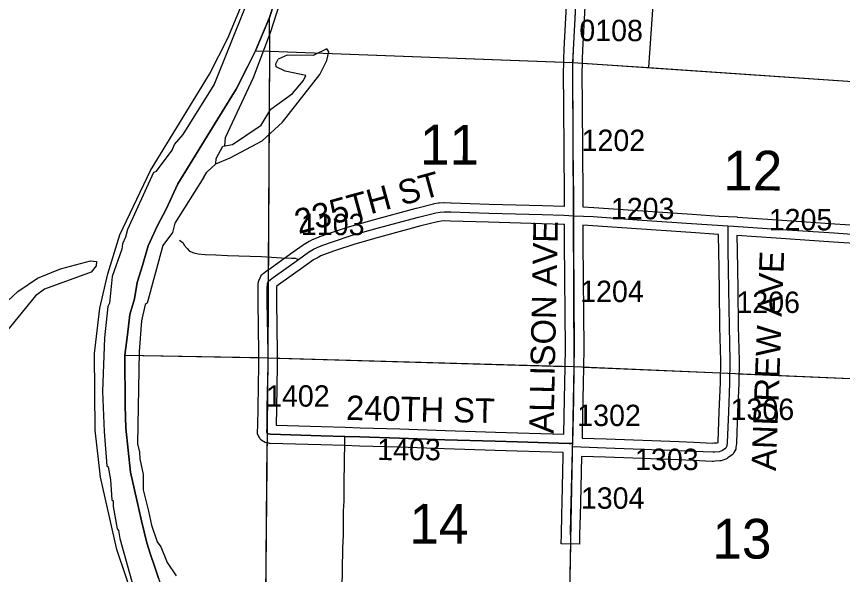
# Model space of a CAD drawing. Extents: x -157.2 to -99.3, y 12.2 to 46.2.
# Drawn here: x -149.636 to -146.931, y 26.436 to 28.263 of the extents above; entities that cross this region are included whole.
import ezdxf

# ---------------------------------------------------------------- set-up
doc = ezdxf.new("R2010")
doc.units = 0
for name, color, linetype in [('tdCoClipBndry', 7, 'Continuous'), ('tdCoCoBndry', 7, 'Continuous'), ('tdCoCorpBndry', 7, 'Continuous'), ('tdCoHydroRiver', 7, 'Continuous'), ('tdCoSecRdNmbr', 7, 'Continuous'), ('tdCoSecRdTxt', 7, 'Continuous'), ('tdCoSecRteBand', 7, 'Continuous'), ('tdCoSecRteCL', 7, 'Continuous'), ('tdCoSectLine', 7, 'Continuous'), ('tdCoSectLinePart', 7, 'Continuous'), ('tdCoSectNmbr', 7, 'Continuous'), ('tdCoStBndry', 7, 'Continuous'), ('tdCoStBndryPart', 7, 'Continuous'), ('tdCoStPrkRd', 7, 'Continuous'), ('tdCoSurfGravel', 7, 'Continuous'), ('tdCoTwpBndryShd', 7, 'Continuous')]:
    doc.layers.add(name, color=color, linetype=linetype)

msp = doc.modelspace()

# ---------------------------------------------------------------- linework, layer by layer
at = {"layer": 'tdCoClipBndry'}
msp.add_lwpolyline([(-149.2479, 26.3407), (-149.3074, 26.5178), (-149.3612, 26.7545), (-149.3781, 26.9092), (-149.3812, 27.1601), (-149.3629, 27.3075), (-149.3366, 27.4205), (-149.298, 27.5478), (-149.1977, 27.7581), (-149.004, 28.074), (-148.9444, 28.1922), (-148.9031, 28.2915), (-148.8742, 28.4019), (-148.883, 28.6372), (-148.8474, 28.7212), (-148.8073, 28.8548), (-148.7542, 29.1497), (-148.7419, 29.2753)], dxfattribs=at)
at = {"layer": 'tdCoCoBndry'}
msp.add_lwpolyline([(-149.1713, 26.4243), (-149.1839, 26.4633), (-149.1972, 26.5017), (-149.2099, 26.5401), (-149.2264, 26.6125), (-149.2363, 26.6556), (-149.2627, 26.7711), (-149.2784, 26.9152), (-149.2805, 26.9883), (-149.2814, 27.1546), (-149.2732, 27.2209), (-149.265, 27.2873), (-149.25, 27.3387), (-149.2409, 27.3917), (-149.2232, 27.4478), (-149.2048, 27.5117), (-149.1743, 27.5785), (-149.1466, 27.6324), (-149.1076, 27.715), (-149.0674, 27.7803), (-149.0116, 27.8709), (-148.9767, 27.9276), (-148.9167, 28.0252), (-148.8798, 28.0977), (-148.8535, 28.1504), (-148.8082, 28.2596), (-148.7947, 28.3001)], dxfattribs=at)
at = {"layer": 'tdCoCorpBndry'}
msp.add_lwpolyline([(-146.7865, 28.6674), (-147.0365, 28.6799), (-147.0418, 28.5817), (-147.043, 28.5554), (-147.064, 28.5565), (-147.1387, 28.5609), (-147.2111, 28.5632), (-147.2233, 28.3175), (-147.5504, 28.3337), (-147.5665, 28.0955), (-146.8176, 28.045)], dxfattribs=at)
at = {"layer": 'tdCoHydroRiver'}
for points in [[(-149.1878, 27.7516), (-149.1782, 27.756), (-149.1269, 27.8253), (-149.1183, 27.844), (-149.0904, 27.8762), (-148.9886, 28.0385), (-148.8867, 28.2942), (-148.8541, 28.3974)], [(-148.9543, 27.8399), (-148.9518, 27.8666), (-148.8599, 28.0625), (-148.8043, 28.2106), (-148.7635, 28.3403), (-148.7492, 28.3945)], [(-148.9832, 27.7809), (-148.9367, 27.7998), (-148.8322, 27.8562), (-148.7654, 27.9171), (-148.6433, 28.0723), (-148.6196, 28.1189), (-148.6139, 28.1471), (-148.6199, 28.1568), (-148.6648, 28.1347), (-148.75, 28.1361), (-148.7789, 28.1228)], [(-148.9543, 27.8399), (-148.9289, 27.8437), (-148.8352, 27.9068), (-148.8034, 27.9594), (-148.7322, 28.0107), (-148.696, 28.0536), (-148.6892, 28.0692), (-148.7565, 28.0842), (-148.7861, 28.0978), (-148.7873, 28.1073), (-148.7789, 28.1228)], [(-148.9832, 27.7809), (-148.9826, 27.7982), (-148.9607, 27.8385), (-148.9543, 27.8399)], [(-149.0226, 27.7364), (-149.0125, 27.7534), (-148.9832, 27.7809)], [(-149.1878, 27.7516), (-149.2731, 27.565), (-149.2787, 27.54), (-149.2889, 27.5182), (-149.2911, 27.5009), (-149.3226, 27.412), (-149.3319, 27.3239), (-149.337, 27.313), (-149.3484, 27.2107), (-149.3544, 27.0356), (-149.3494, 26.9044), (-149.3406, 26.7919), (-149.336, 26.7886), (-149.328, 26.7457), (-149.3239, 26.6808), (-149.3193, 26.6775), (-149.32, 26.6585), (-149.3067, 26.5854), (-149.3021, 26.5805), (-149.2983, 26.5536), (-149.2533, 26.3941)], [(-149.0226, 27.7364), (-149.1177, 27.5865), (-149.1251, 27.5552), (-149.1565, 27.5136), (-149.2088, 27.3243), (-149.2152, 27.3198), (-149.2265, 27.2665), (-149.2347, 27.1657), (-149.2403, 26.8643), (-149.2333, 26.8372), (-149.2325, 26.815), (-149.2216, 26.7641), (-149.2218, 26.7136), (-149.2037, 26.6435), (-149.1942, 26.5973), (-149.1755, 26.543), (-149.1635, 26.5268), (-149.1431, 26.4755), (-149.1131, 26.4319)], [(-149.7495, 27.253), (-149.632, 27.3627), (-149.5674, 27.4062), (-149.4922, 27.4368), (-149.3934, 27.4634), (-149.3745, 27.4612), (-149.375, 27.447), (-149.3915, 27.4254), (-149.545, 27.3707), (-149.5741, 27.348), (-149.6911, 27.2068)]]:
    msp.add_lwpolyline(points, dxfattribs=at)
at = {"layer": 'tdCoSecRteBand'}
for points in [[(-146.8582, 27.5175), (-146.9608, 27.5244), (-147.1482, 27.537), (-147.1482, 27.537), (-147.1483, 27.537), (-147.2774, 27.5457), (-147.2774, 27.5433), (-147.2765, 27.4992), (-147.2765, 27.4991), (-147.2765, 27.4991), (-147.2742, 27.3706), (-147.2742, 27.3705), (-147.2742, 27.3704), (-147.273, 27.248), (-147.2703, 27.1363), (-147.2703, 27.1357), (-147.2703, 27.1352), (-147.271, 27.0622), (-147.271, 27.0617), (-147.271, 27.0613), (-147.275, 26.9679), (-147.2787, 26.8674), (-147.2787, 26.8661), (-147.2789, 26.8649), (-147.2804, 26.8525), (-147.2811, 26.8466), (-147.284, 26.8415), (-147.2874, 26.8353), (-147.2906, 26.8296), (-147.2959, 26.8258), (-147.3066, 26.8179), (-147.3096, 26.8157), (-147.3131, 26.8143), (-147.3238, 26.81), (-147.3283, 26.8082), (-147.3333, 26.8079), (-147.348, 26.8071), (-147.3548, 26.8067), (-147.3562, 26.8067), (-147.3577, 26.8067), (-147.4209, 26.8094), (-147.4689, 26.8111), (-147.7076, 26.8199), (-147.786, 26.8228), (-147.7896, 26.671), (-147.7896, 26.6709), (-147.7896, 26.6708), (-147.7909, 26.6303), (-147.7921, 26.5657), (-147.7927, 26.5357), (-147.8527, 26.5368), (-147.8521, 26.5668), (-147.8508, 26.6316), (-147.8508, 26.6318), (-147.8508, 26.632), (-147.8496, 26.6726), (-147.8459, 26.8247), (-147.846, 26.8247), (-147.846, 26.825), (-147.8463, 26.825), (-147.8459, 26.8356), (-147.9962, 26.84), (-147.9962, 26.84), (-147.9963, 26.84), (-148.0692, 26.8425), (-148.2347, 26.8474), (-148.2347, 26.8474), (-148.2348, 26.8474), (-148.3832, 26.8526), (-148.5131, 26.8566), (-148.5131, 26.8566), (-148.5131, 26.8566), (-148.5617, 26.8581), (-148.6396, 26.8605), (-148.8053, 26.8652), (-148.8077, 26.8653), (-148.8101, 26.8657), (-148.8165, 26.8669), (-148.8224, 26.8681), (-148.8275, 26.8714), (-148.8298, 26.873), (-148.8312, 26.8739), (-148.8374, 26.8781), (-148.841, 26.8848), (-148.843, 26.8885), (-148.8468, 26.8956), (-148.8465, 26.9037), (-148.8457, 26.9228), (-148.845, 26.9821), (-148.845, 26.9822), (-148.845, 26.9824), (-148.8421, 27.1226), (-148.8421, 27.1419), (-148.8421, 27.1617), (-148.845, 27.3292), (-148.845, 27.3293), (-148.845, 27.3295), (-148.8453, 27.3737), (-148.8453, 27.3747), (-148.8452, 27.3757), (-148.8445, 27.3875), (-148.8443, 27.3896), (-148.8439, 27.3916), (-148.8432, 27.3953), (-148.8425, 27.3989), (-148.8409, 27.4022), (-148.8387, 27.4069), (-148.8382, 27.4079), (-148.8376, 27.4089), (-148.8356, 27.4124), (-148.8327, 27.4175), (-148.8281, 27.4211), (-148.8143, 27.4319), (-148.8138, 27.4324), (-148.8132, 27.4328), (-148.7299, 27.4922), (-148.6971, 27.5156), (-148.6959, 27.5164), (-148.6947, 27.5171), (-148.6782, 27.5268), (-148.6773, 27.5273), (-148.6763, 27.5278), (-148.6647, 27.5335), (-148.6639, 27.5338), (-148.6631, 27.5342), (-148.6449, 27.5418), (-148.6441, 27.5421), (-148.6433, 27.5424), (-148.615, 27.5525), (-148.6146, 27.5526), (-148.6143, 27.5528), (-148.546, 27.5752), (-148.5454, 27.5754), (-148.5448, 27.5756), (-148.4639, 27.5985), (-148.4637, 27.5986), (-148.4635, 27.5986), (-148.3274, 27.6353), (-148.3271, 27.6354), (-148.3269, 27.6355), (-148.2706, 27.6495), (-148.2693, 27.6499), (-148.268, 27.6501), (-148.254, 27.6523), (-148.2525, 27.6525), (-148.2509, 27.6526), (-148.2374, 27.6534), (-148.2364, 27.6534), (-148.2354, 27.6534), (-148.2139, 27.6532), (-148.2136, 27.6531), (-148.2133, 27.6531), (-148.0889, 27.6489), (-147.9139, 27.6445), (-147.9138, 27.6445), (-147.9136, 27.6445), (-147.8431, 27.642), (-147.843, 27.642), (-147.8428, 27.642), (-147.8417, 27.642), (-147.8417, 27.6684), (-147.843, 27.8323), (-147.843, 27.8323), (-147.843, 27.8323), (-147.8447, 28.0878), (-147.8447, 28.0882), (-147.8447, 28.0886), (-147.8444, 28.1015), (-147.8439, 28.1256), (-147.8439, 28.1259), (-147.8439, 28.1263), (-147.8427, 28.1551), (-147.8427, 28.1553), (-147.8427, 28.1554), (-147.835, 28.299)], [(-147.7751, 28.2956), (-147.7828, 28.1524), (-147.784, 28.1241), (-147.7844, 28.1003), (-147.7847, 28.0878), (-147.783, 27.8327), (-147.7817, 27.6688), (-147.7817, 27.6687), (-147.7817, 27.6686), (-147.7817, 27.6407), (-147.7817, 27.6394), (-147.7462, 27.6378), (-147.7457, 27.6378), (-147.7453, 27.6378), (-147.6016, 27.6274), (-147.4241, 27.6154), (-147.3351, 27.6096), (-147.3059, 27.6077), (-147.2767, 27.6074), (-147.2767, 27.6058), (-147.2752, 27.6057), (-147.2752, 27.6057), (-147.1442, 27.5969), (-146.9568, 27.5843), (-146.9568, 27.5843), (-146.9568, 27.5843), (-146.8545, 27.5774)], [(-147.8442, 26.8956), (-147.8412, 27.0112), (-147.8396, 27.1144), (-147.8385, 27.1774), (-147.8415, 27.5218), (-147.8415, 27.5219), (-147.8415, 27.522), (-147.8416, 27.5819), (-147.8429, 27.582), (-147.8453, 27.5821), (-147.9156, 27.5845), (-148.0905, 27.589), (-148.0906, 27.589), (-148.0908, 27.589), (-148.215, 27.5932), (-148.2351, 27.5934), (-148.2461, 27.5928), (-148.2574, 27.591), (-148.312, 27.5773), (-148.4477, 27.5407), (-148.5278, 27.518), (-148.5952, 27.4959), (-148.6224, 27.4862), (-148.6391, 27.4792), (-148.6489, 27.4744), (-148.6633, 27.466), (-148.6951, 27.4434), (-148.7778, 27.3843), (-148.7849, 27.3788), (-148.7853, 27.373), (-148.785, 27.33), (-148.7821, 27.1625), (-148.7821, 27.1623), (-148.7821, 27.162), (-148.7821, 27.1419), (-148.7821, 27.1223), (-148.7821, 27.122), (-148.7821, 27.1217), (-148.785, 26.9812), (-148.7857, 26.9247), (-148.6378, 26.9205), (-148.6378, 26.9205), (-148.6378, 26.9205), (-148.5599, 26.918), (-148.5113, 26.9165), (-148.3813, 26.9126), (-148.3812, 26.9126), (-148.3812, 26.9126), (-148.2328, 26.9074), (-148.0674, 26.9025), (-148.0673, 26.9025), (-148.0673, 26.9025), (-147.9943, 26.9), (-147.8442, 26.8956)], [(-147.3566, 26.8667), (-147.3513, 26.867), (-147.3415, 26.8676), (-147.339, 26.8686), (-147.3389, 26.8686), (-147.3386, 26.8708), (-147.3349, 26.9702), (-147.3349, 26.9703), (-147.3349, 26.9703), (-147.331, 27.0633), (-147.3303, 27.1353), (-147.333, 27.2468), (-147.333, 27.247), (-147.333, 27.2472), (-147.3342, 27.3696), (-147.3364, 27.4979), (-147.3374, 27.5425), (-147.3374, 27.543), (-147.3374, 27.5435), (-147.3374, 27.5496), (-147.4281, 27.5555), (-147.4281, 27.5555), (-147.4282, 27.5555), (-147.6057, 27.5676), (-147.6058, 27.5676), (-147.6058, 27.5676), (-147.7492, 27.5779), (-147.7816, 27.5793), (-147.7815, 27.5222), (-147.7785, 27.1775), (-147.7785, 27.1772), (-147.7785, 27.1768), (-147.7796, 27.1134), (-147.7812, 27.0101), (-147.7812, 27.01), (-147.7812, 27.0098), (-147.7842, 26.8937), (-147.784, 26.8937), (-147.7843, 26.8828), (-147.7054, 26.8799), (-147.4667, 26.8711), (-147.4186, 26.8693), (-147.4185, 26.8693), (-147.4185, 26.8693), (-147.3566, 26.8667)]]:
    msp.add_lwpolyline(points, dxfattribs=at)
at = {"layer": 'tdCoSecRteCL'}
msp.add_line((-147.8152, 26.8539), (-147.8149, 26.8647), dxfattribs=at)
for points in [[(-147.8116, 27.6106), (-147.8117, 27.6685), (-147.813, 27.8325), (-147.8147, 28.088), (-147.8144, 28.1009), (-147.8139, 28.125), (-147.8127, 28.1539), (-147.8051, 28.2974), (-147.8029, 28.3314), (-147.8023, 28.3422), (-147.7945, 28.4984), (-147.7899, 28.5841)], [(-147.307, 27.5777), (-147.2885, 27.5765), (-147.1462, 27.5669), (-146.9588, 27.5543), (-146.8562, 27.5474), (-146.8301, 27.5462), (-146.819, 27.5472), (-146.7894, 27.5524), (-146.6382, 27.5817), (-146.3568, 27.6345), (-146.2688, 27.6508), (-146.0395, 27.6937), (-145.8594, 27.7272), (-145.8229, 27.7341)], [(-147.8149, 26.8647), (-147.8269, 26.8651), (-147.9953, 26.87), (-148.0683, 26.8725), (-148.2338, 26.8774), (-148.3822, 26.8826), (-148.5122, 26.8865), (-148.5608, 26.8881), (-148.6387, 26.8905), (-148.8044, 26.8952), (-148.8108, 26.8964), (-148.8132, 26.898), (-148.8145, 26.8989), (-148.8165, 26.9026), (-148.8158, 26.922), (-148.815, 26.9817), (-148.8121, 27.1223), (-148.8121, 27.1419), (-148.8121, 27.162), (-148.815, 27.3297), (-148.8153, 27.3738), (-148.8145, 27.3857), (-148.8138, 27.3894), (-148.8116, 27.3941), (-148.8096, 27.3975), (-148.7958, 27.4084), (-148.7125, 27.4678), (-148.6796, 27.4912), (-148.6631, 27.5008), (-148.6515, 27.5065), (-148.6333, 27.5142), (-148.6049, 27.5243), (-148.5366, 27.5467), (-148.4557, 27.5696), (-148.3196, 27.6064), (-148.2634, 27.6204), (-148.2493, 27.6227), (-148.2357, 27.6234), (-148.2143, 27.6232), (-148.0897, 27.619), (-147.9147, 27.6145), (-147.8441, 27.6121), (-147.8116, 27.6106)], [(-147.8149, 26.8647), (-147.8112, 27.0106), (-147.8096, 27.1139), (-147.8085, 27.1773), (-147.8115, 27.522), (-147.8116, 27.6106)], [(-147.8116, 27.6106), (-147.7475, 27.6079), (-147.6037, 27.5975), (-147.4261, 27.5854), (-147.307, 27.5777)], [(-147.307, 27.5777), (-147.3074, 27.5432), (-147.3064, 27.4985), (-147.3042, 27.3701), (-147.303, 27.2475), (-147.3003, 27.1355), (-147.301, 27.0625), (-147.305, 26.9691), (-147.3087, 26.8685), (-147.3101, 26.8561), (-147.3136, 26.85), (-147.3243, 26.8421), (-147.3349, 26.8379), (-147.3497, 26.8371), (-147.3564, 26.8367), (-147.4197, 26.8393), (-147.4678, 26.8411), (-147.7065, 26.8499), (-147.8152, 26.8539)], [(-147.8221, 26.5663), (-147.8209, 26.6311), (-147.8196, 26.6717), (-147.8155, 26.8431), (-147.8152, 26.8539)]]:
    msp.add_lwpolyline(points, dxfattribs=at)
at = {"layer": 'tdCoSectLine'}
for points in [[(-148.6552, 29.1359), (-148.6683, 29.0626), (-148.6815, 28.9891), (-148.6949, 28.9149), (-148.7099, 28.8315), (-148.726, 28.773), (-148.7537, 28.6857), (-148.7849, 28.6182), (-148.7799, 28.5472), (-148.7777, 28.4918), (-148.7739, 28.4312), (-148.7736, 28.3915), (-148.7833, 28.3536), (-148.7947, 28.3001), (-148.8082, 28.2596)], [(-147.8146, 28.1122), (-147.7617, 29.1108)], [(-148.8082, 28.2596), (-148.8535, 28.1504)], [(-148.8067, 28.1495), (-148.8082, 28.2596)], [(-148.8535, 28.1504), (-148.8798, 28.0977), (-148.9167, 28.0252), (-148.9767, 27.9276), (-149.0116, 27.8709), (-149.0674, 27.7803), (-149.1076, 27.715), (-149.1466, 27.6324), (-149.1743, 27.5785), (-149.2048, 27.5117), (-149.2232, 27.4478), (-149.2409, 27.3917), (-149.25, 27.3387), (-149.265, 27.2873), (-149.2732, 27.2209), (-149.2814, 27.1546)], [(-148.8535, 28.1504), (-148.8067, 28.1495)], [(-148.8124, 27.1457), (-148.8067, 28.1495)], [(-148.8067, 28.1495), (-147.8146, 28.1122)], [(-147.8146, 28.1122), (-146.818, 28.045)], [(-147.8099, 27.1167), (-147.8146, 28.1122)], [(-149.2814, 27.1546), (-148.8124, 27.1457)], [(-149.2814, 27.1546), (-149.2805, 26.9883), (-149.2784, 26.9152), (-149.2627, 26.7711), (-149.2363, 26.6556), (-149.2264, 26.6125), (-149.2099, 26.5401), (-149.1972, 26.5017), (-149.1839, 26.4633), (-149.1713, 26.4243), (-149.1562, 26.3802), (-149.1297, 26.3273), (-149.0984, 26.2769), (-149.0728, 26.2244), (-149.0465, 26.1747), (-149.0075, 26.1118)], [(-148.8217, 26.1054), (-148.8124, 27.1457)], [(-148.8124, 27.1457), (-147.8099, 27.1167)], [(-147.8298, 26.092), (-147.8099, 27.1167)], [(-147.8099, 27.1167), (-146.8289, 27.0746)]]:
    msp.add_lwpolyline(points, dxfattribs=at)
at = {"layer": 'tdCoSectLinePart'}
for points in [[(-148.6552, 29.1359), (-148.6683, 29.0626), (-148.6815, 28.9891), (-148.6949, 28.9149), (-148.7099, 28.8315), (-148.726, 28.773), (-148.7537, 28.6857), (-148.7849, 28.6182), (-148.7799, 28.5472), (-148.7777, 28.4918), (-148.7739, 28.4312), (-148.7736, 28.3915), (-148.7833, 28.3536), (-148.7947, 28.3001), (-148.8082, 28.2596)], [(-148.8082, 28.2596), (-148.8535, 28.1504)], [(-148.8067, 28.1495), (-148.8082, 28.2596)], [(-148.8535, 28.1504), (-148.8798, 28.0977), (-148.9167, 28.0252), (-148.9767, 27.9276), (-149.0116, 27.8709), (-149.0674, 27.7803), (-149.1076, 27.715), (-149.1466, 27.6324), (-149.1743, 27.5785), (-149.2048, 27.5117), (-149.2232, 27.4478), (-149.2409, 27.3917), (-149.25, 27.3387), (-149.265, 27.2873), (-149.2732, 27.2209), (-149.2814, 27.1546)], [(-148.8535, 28.1504), (-148.8067, 28.1495)], [(-148.8108, 27.4348), (-148.8067, 28.1495)], [(-148.8067, 28.1495), (-147.8445, 28.1133)], [(-147.7846, 28.1102), (-147.5669, 28.0955)], [(-149.2814, 27.1546), (-148.8427, 27.1463)], [(-149.2814, 27.1546), (-149.2805, 26.9883), (-149.2784, 26.9152), (-149.2627, 26.7711), (-149.2363, 26.6556), (-149.2264, 26.6125), (-149.2099, 26.5401), (-149.1972, 26.5017), (-149.1839, 26.4633), (-149.1713, 26.4243), (-149.1562, 26.3802), (-149.1297, 26.3273), (-149.0984, 26.2769), (-149.0728, 26.2244), (-149.0465, 26.1747), (-149.0075, 26.1118)], [(-148.7827, 27.1448), (-147.8401, 27.1176)], [(-147.7799, 27.1154), (-147.3311, 27.0961)], [(-147.2711, 27.0936), (-146.8289, 27.0746)], [(-148.8217, 26.1054), (-148.8149, 26.867)], [(-147.8298, 26.092), (-147.8212, 26.5362)]]:
    msp.add_lwpolyline(points, dxfattribs=at)
at = {"layer": 'tdCoStBndry'}
msp.add_lwpolyline([(-148.7947, 28.3001), (-148.8082, 28.2596), (-148.8535, 28.1504), (-148.8798, 28.0977), (-148.9167, 28.0252), (-148.9767, 27.9276), (-149.0116, 27.8709), (-149.0674, 27.7803), (-149.1076, 27.715), (-149.1466, 27.6324), (-149.1743, 27.5785), (-149.2048, 27.5117), (-149.2232, 27.4478), (-149.2409, 27.3917), (-149.25, 27.3387), (-149.265, 27.2873), (-149.2732, 27.2209), (-149.2814, 27.1546), (-149.2805, 26.9883), (-149.2784, 26.9152), (-149.2627, 26.7711), (-149.2363, 26.6556), (-149.2264, 26.6125), (-149.2099, 26.5401), (-149.1972, 26.5017), (-149.1839, 26.4633), (-149.1713, 26.4243)], dxfattribs=at)
at = {"layer": 'tdCoStBndryPart'}
msp.add_lwpolyline([(-148.7947, 28.3001), (-148.8082, 28.2596), (-148.8535, 28.1504), (-148.8798, 28.0977), (-148.9167, 28.0252), (-148.9767, 27.9276), (-149.0116, 27.8709), (-149.0674, 27.7803), (-149.1076, 27.715), (-149.1466, 27.6324), (-149.1743, 27.5785), (-149.2048, 27.5117), (-149.2232, 27.4478), (-149.2409, 27.3917), (-149.25, 27.3387), (-149.265, 27.2873), (-149.2732, 27.2209), (-149.2814, 27.1546), (-149.2805, 26.9883), (-149.2784, 26.9152), (-149.2627, 26.7711), (-149.2363, 26.6556), (-149.2264, 26.6125), (-149.2099, 26.5401), (-149.1972, 26.5017), (-149.1839, 26.4633), (-149.1713, 26.4243)], dxfattribs=at)
at = {"layer": 'tdCoStPrkRd'}
msp.add_line((-148.5608, 26.888), (-148.5608, 26.8881), dxfattribs=at)
for points in [[(-149.1022, 27.5306), (-149.0907, 27.5217), (-149.0867, 27.5146), (-149.0776, 27.5029), (-149.0693, 27.495), (-149.0554, 27.4891), (-149.0409, 27.4862), (-149.018, 27.4838), (-148.9834, 27.4821), (-148.9457, 27.4809), (-148.8338, 27.4769), (-148.7684, 27.4733), (-148.7362, 27.4721), (-148.7235, 27.4714), (-148.7125, 27.4678)], [(-148.5723, 26.2297), (-148.5714, 26.2632), (-148.5714, 26.275), (-148.5706, 26.3307), (-148.5696, 26.395), (-148.5684, 26.4505), (-148.5672, 26.5241), (-148.5658, 26.5649), (-148.5655, 26.583), (-148.5656, 26.6176), (-148.5658, 26.6335), (-148.5656, 26.6451), (-148.5646, 26.6603), (-148.5635, 26.6774), (-148.563, 26.7237), (-148.5631, 26.7329), (-148.5631, 26.7532), (-148.5618, 26.7867), (-148.5608, 26.888)]]:
    msp.add_lwpolyline(points, dxfattribs=at)
at = {"layer": 'tdCoSurfGravel'}
for points in [[(-147.8221, 26.5663), (-147.8209, 26.6311), (-147.8196, 26.6717), (-147.8155, 26.8431), (-147.8152, 26.8539), (-147.8149, 26.8647), (-147.8112, 27.0106), (-147.8096, 27.1139), (-147.8085, 27.1773), (-147.8115, 27.522), (-147.8116, 27.6106), (-147.8117, 27.6685), (-147.813, 27.8325), (-147.8147, 28.088), (-147.8144, 28.1009), (-147.8139, 28.125), (-147.8127, 28.1539), (-147.8051, 28.2974), (-147.8029, 28.3314), (-147.8023, 28.3422), (-147.7945, 28.4984), (-147.7899, 28.5841)], [(-147.8116, 27.6106), (-147.7475, 27.6079), (-147.6037, 27.5975), (-147.4261, 27.5854), (-147.307, 27.5777), (-147.2885, 27.5765), (-147.1462, 27.5669), (-146.9588, 27.5543), (-146.8562, 27.5474), (-146.8301, 27.5462), (-146.819, 27.5472), (-146.7894, 27.5524), (-146.6382, 27.5817), (-146.3568, 27.6345), (-146.2688, 27.6508), (-146.0395, 27.6937), (-145.8594, 27.7272), (-145.8229, 27.7341)], [(-148.8121, 27.1419), (-148.8121, 27.162), (-148.815, 27.3297), (-148.8153, 27.3738), (-148.8145, 27.3857), (-148.8138, 27.3894), (-148.8116, 27.3941), (-148.8096, 27.3975), (-148.7958, 27.4084), (-148.7125, 27.4678), (-148.6796, 27.4912), (-148.6631, 27.5008), (-148.6515, 27.5065), (-148.6333, 27.5142), (-148.6049, 27.5243), (-148.5366, 27.5467), (-148.4557, 27.5696), (-148.3196, 27.6064), (-148.2634, 27.6204), (-148.2493, 27.6227), (-148.2357, 27.6234), (-148.2143, 27.6232), (-148.0897, 27.619), (-147.9147, 27.6145), (-147.8441, 27.6121), (-147.8116, 27.6106)], [(-147.307, 27.5777), (-147.3074, 27.5432), (-147.3064, 27.4985), (-147.3042, 27.3701), (-147.303, 27.2475), (-147.3003, 27.1355), (-147.301, 27.0625), (-147.305, 26.9691), (-147.3087, 26.8685), (-147.3101, 26.8561), (-147.3136, 26.85)], [(-148.8132, 26.898), (-148.8145, 26.8989), (-148.8165, 26.9026), (-148.8158, 26.922), (-148.815, 26.9817), (-148.8121, 27.1223), (-148.8121, 27.1419)], [(-148.8132, 26.898), (-148.8108, 26.8964), (-148.8044, 26.8952), (-148.6387, 26.8905), (-148.5608, 26.8881), (-148.5122, 26.8865), (-148.3822, 26.8826), (-148.2338, 26.8774), (-148.0683, 26.8725), (-147.9953, 26.87), (-147.8269, 26.8651), (-147.8149, 26.8647)], [(-147.3136, 26.85), (-147.3243, 26.8421), (-147.3349, 26.8379), (-147.3497, 26.8371), (-147.3564, 26.8367), (-147.4197, 26.8393), (-147.4678, 26.8411), (-147.7065, 26.8499), (-147.8152, 26.8539)]]:
    msp.add_lwpolyline(points, dxfattribs=at)
at = {"layer": 'tdCoTwpBndryShd'}
msp.add_lwpolyline([(-149.1713, 26.4243), (-149.1839, 26.4633), (-149.1972, 26.5017), (-149.2099, 26.5401), (-149.2264, 26.6125), (-149.2363, 26.6556), (-149.2627, 26.7711), (-149.2784, 26.9152), (-149.2805, 26.9883), (-149.2814, 27.1546), (-149.2732, 27.2209), (-149.265, 27.2873), (-149.25, 27.3387), (-149.2409, 27.3917), (-149.2232, 27.4478), (-149.2048, 27.5117), (-149.1743, 27.5785), (-149.1466, 27.6324), (-149.1076, 27.715), (-149.0674, 27.7803), (-149.0116, 27.8709), (-148.9767, 27.9276), (-148.9167, 28.0252), (-148.8798, 28.0977), (-148.8535, 28.1504), (-148.8082, 28.2596), (-148.7947, 28.3001)], dxfattribs=at)

# ---------------------------------------------------------------- texts
at = {"layer": 'tdCoSecRdNmbr'}
for s, rotation, p in [('0108', 359.8872, (-147.7933, 28.1822)), ('1202', 359.8872, (-147.7859, 27.8226)), ('1203', 359.8873, (-147.6899, 27.5992)), ('1103', 359.8866, (-148.7048, 27.5473)), ('1205', 359.8877, (-147.173, 27.563)), ('1204', 359.8872, (-147.7905, 27.3282)), ('1206', 359.8876, (-147.279, 27.2927)), ('1402', 359.8865, (-148.8191, 26.9859)), ('1302', 359.8872, (-147.8, 26.9223)), ('1306', 359.8876, (-147.2979, 26.9423)), ('1403', 359.8865, (-148.455, 26.8106)), ('1303', 359.8872, (-147.6108, 26.7784)), ('1304', 359.8872, (-147.7882, 26.6517))]:
    msp.add_text(s, height=0.07, rotation=rotation, dxfattribs=at).set_placement(p)
at = {"layer": 'tdCoSecRdTxt'}
for s, rotation, p in [('235TH ST', 15.3764, (-148.7124, 27.5504)), ('ALLISON AVE', 88.8206, (-147.8777, 26.897)), ('ANDREW AVE', 87.8097, (-147.1498, 26.7746)), ('240TH ST', 358.782, (-148.5577, 26.9424))]:
    msp.add_text(s, height=0.08, rotation=rotation, dxfattribs=at).set_placement(p)
at = {"layer": 'tdCoSectNmbr'}
for s, rotation, p in [('11', 359.8868, (-148.3151, 27.7783)), ('12', 359.8875, (-147.322, 27.6935)), ('14', 359.8867, (-148.3498, 26.5377)), ('13', 359.8875, (-147.3576, 26.4887))]:
    msp.add_text(s, height=0.13, rotation=rotation, dxfattribs=at).set_placement(p)

doc.saveas('drawing.dxf')
